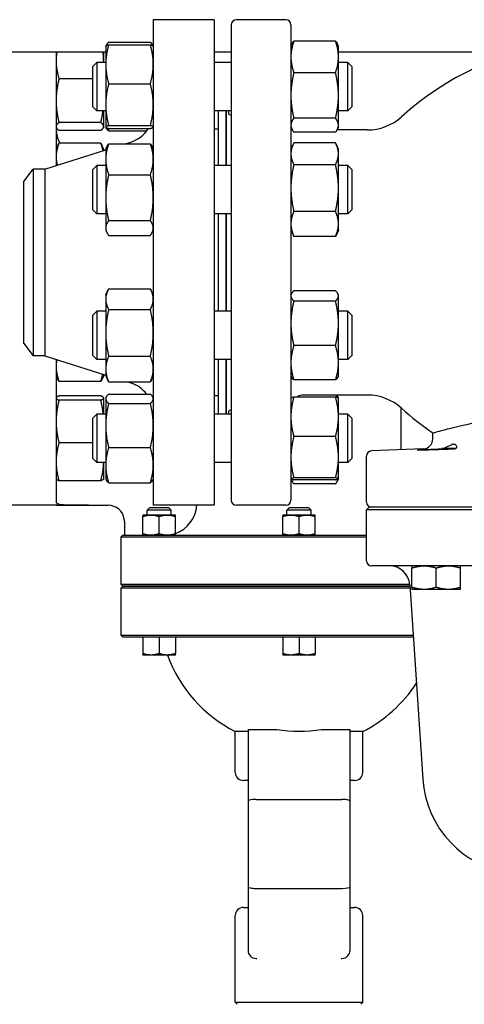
# Model space of a CAD drawing. Header units: inches. Extents: x 5 to 1128, y -85 to 748.
# Tile 635 of 656: x 618.79 to 625.65, y 682.48 to 697.69. Entities that reach past the tile are written whole.
import ezdxf

# ---------------------------------------------------------------- set-up
doc = ezdxf.new("R2010")
doc.units = ezdxf.units.IN
doc.header["$LTSCALE"] = 32
doc.header["$MEASUREMENT"] = 0
doc.layers.add('Visible (ANSI)', color=7, linetype='Continuous', lineweight=30)

msp = doc.modelspace()

# ---------------------------------------------------------------- linework, layer by layer
at = {"layer": 'Visible (ANSI)'}
for p, q in [((620.84813, 697.68978), (620.84813, 690.18978)), ((621.78813, 697.68978), (620.84813, 697.68978)), ((621.78813, 697.68978), (621.78813, 690.18978)), ((622.89439, 697.68978), (622.13061, 697.68978)), ((622.05187, 697.61104), (622.05187, 690.26852)), ((622.97313, 697.61104), (622.97313, 690.26852)), ((620.11413, 697.28099), (620.11469, 697.28219)), ((620.11413, 697.28099), (620.11413, 697.00144)), ((620.11469, 697.28219), (620.12005, 697.29367)), ((620.15922, 697.34016), (620.80305, 697.34016)), ((620.15922, 697.30216), (620.80305, 697.30216)), ((620.84757, 697.28219), (620.84222, 697.29367)), ((620.84813, 697.28099), (620.84757, 697.28219)), ((622.97313, 697.28099), (622.98691, 697.31052)), ((623.66205, 697.35996), (623.01822, 697.35996)), ((623.70713, 697.28099), (623.69336, 697.31052)), ((623.70713, 697.11515), (623.70713, 697.28099)), ((620.11413, 697.18978), (607.57913, 697.18978)), ((619.34813, 697.18978), (619.34813, 695.43468)), ((620.08213, 697.05448), (620.08213, 697.18978)), ((622.05187, 697.18978), (621.78813, 697.18978)), ((626.47584, 697.18978), (623.70713, 697.18978)), ((623.70713, 696.51835), (623.70713, 697.11515)), ((619.91313, 696.96849), (619.97563, 697.03099)), ((619.91313, 696.34349), (619.91313, 696.96849)), ((619.97563, 697.03099), (619.97563, 696.28099)), ((620.11413, 697.03099), (619.97563, 697.03099)), ((620.08213, 697.03099), (620.08213, 697.05448)), ((620.11413, 697.00144), (620.11413, 696.37765)), ((622.05187, 697.03099), (621.78813, 697.03099)), ((623.85063, 697.03099), (623.70713, 697.03099)), ((623.85063, 696.28099), (623.85063, 697.03099)), ((623.91313, 696.96849), (623.85063, 697.03099)), ((623.91313, 696.96849), (623.91313, 696.34349)), ((619.91313, 696.7765), (619.39322, 696.7765)), ((623.66205, 696.87034), (623.01822, 696.87034)), ((620.15922, 696.70073), (620.80305, 696.70073)), ((623.70713, 696.05919), (623.70713, 696.51835)), ((619.91313, 696.34349), (619.97563, 696.28099)), ((620.11413, 696.37765), (620.11413, 696.03219)), ((623.91313, 696.34349), (623.85063, 696.28099)), ((620.11413, 696.28099), (619.97563, 696.28099)), ((620.08213, 696.03976), (620.08213, 696.28099)), ((622.05187, 696.28099), (621.78813, 696.28099)), ((621.84813, 696.28099), (621.84813, 695.43987)), ((621.96813, 696.28099), (621.96813, 695.43987)), ((621.97313, 696.28099), (621.97313, 695.43987)), ((623.66205, 696.16636), (623.01822, 696.16636)), ((623.85063, 696.28099), (623.70713, 696.28099)), ((619.34813, 696.03099), (619.35228, 696.02209)), ((620.03705, 696.10002), (619.39322, 696.10002)), ((620.08213, 696.03099), (620.07798, 696.02209)), ((620.08213, 696.03099), (620.08213, 696.03976)), ((620.11413, 696.03219), (620.11413, 696.03099)), ((620.11413, 696.03099), (620.11469, 696.02978)), ((620.11469, 696.02978), (620.12005, 696.01831)), ((620.15922, 696.05456), (620.80305, 696.05456)), ((620.84813, 696.03099), (620.84757, 696.02978)), ((622.97313, 696.03099), (622.98691, 696.00145)), ((623.70713, 696.03099), (623.69336, 696.00145)), ((623.70713, 696.03099), (623.70713, 696.05919)), ((620.03705, 695.97951), (619.39322, 695.97951)), ((620.15922, 696.00982), (620.80305, 696.00982)), ((620.15922, 695.97181), (620.74504, 695.97181)), ((621.84813, 695.99978), (621.78813, 695.99978)), ((621.97313, 695.87978), (621.96813, 695.87978)), ((623.66205, 695.95201), (623.01822, 695.95201)), ((624.15259, 695.98702), (623.68588, 695.98702)), ((619.34813, 695.68987), (619.37726, 695.75233)), ((620.03705, 695.78337), (619.39322, 695.78337)), ((620.08213, 695.68987), (620.05301, 695.75233)), ((620.11413, 695.68987), (620.13011, 695.72414)), ((620.15922, 695.77221), (620.80305, 695.77221)), ((620.41378, 695.77221), (620.49911, 695.79923)), ((620.84813, 695.68987), (620.83215, 695.72414)), ((622.97313, 695.68987), (623.01092, 695.77091)), ((623.66205, 695.78599), (623.01822, 695.78599)), ((623.70713, 695.68987), (623.66934, 695.77091)), ((619.1748, 695.37978), (620.11413, 695.6773)), ((620.08213, 695.66716), (620.08213, 695.68987)), ((620.11413, 695.68987), (620.11413, 695.53336)), ((623.70713, 695.61813), (623.70713, 695.68987)), ((623.70713, 695.08971), (623.70713, 695.61813)), ((619.91313, 695.37737), (619.97563, 695.43987)), ((619.97563, 695.43987), (619.97563, 694.68987)), ((620.11413, 695.43987), (619.97563, 695.43987)), ((620.11413, 695.53336), (620.11413, 694.94085)), ((622.05187, 695.43987), (621.78813, 695.43987)), ((623.66205, 695.45027), (623.01822, 695.45027)), ((623.85063, 695.43987), (623.70713, 695.43987)), ((623.85063, 694.68987), (623.85063, 695.43987)), ((623.91313, 695.37737), (623.85063, 695.43987)), ((618.84813, 695.19228), (618.99201, 695.37978)), ((619.1748, 695.37978), (618.99201, 695.37978)), ((618.99201, 695.37978), (618.99201, 692.49978)), ((619.1748, 695.37978), (619.1748, 692.49978)), ((619.91313, 694.75237), (619.91313, 695.37737)), ((620.15922, 695.29452), (620.80305, 695.29452)), ((623.91313, 695.37737), (623.91313, 694.75237)), ((618.84813, 692.68728), (618.84813, 695.19228)), ((623.70713, 694.53645), (623.70713, 695.08971)), ((620.11413, 694.94085), (620.11413, 694.47236)), ((619.91313, 694.75237), (619.97563, 694.68987)), ((620.11413, 694.68987), (619.97563, 694.68987)), ((622.05187, 694.68987), (621.78813, 694.68987)), ((621.84813, 694.68987), (621.84813, 693.18969)), ((621.96813, 694.68987), (621.96813, 693.18969)), ((621.97313, 694.68987), (621.97313, 693.18969)), ((623.66205, 694.72916), (623.01822, 694.72916)), ((623.85063, 694.68987), (623.70713, 694.68987)), ((623.91313, 694.75237), (623.85063, 694.68987)), ((620.15922, 694.58718), (620.80305, 694.58718)), ((623.70713, 694.43987), (623.70713, 694.53645)), ((620.11413, 694.47236), (620.11413, 694.43987)), ((620.11413, 694.43987), (620.13011, 694.4056)), ((620.15922, 694.35753), (620.80305, 694.35753)), ((620.84813, 694.43987), (620.83215, 694.4056)), ((622.97313, 694.43987), (623.01092, 694.35883)), ((623.66205, 694.34375), (623.01822, 694.34375)), ((623.70713, 694.43987), (623.66934, 694.35883)), ((620.11413, 693.43969), (620.14819, 693.51273)), ((620.11413, 693.43969), (620.11413, 693.37429)), ((620.15922, 693.53499), (620.80305, 693.53499)), ((620.84813, 693.43969), (620.81407, 693.51273)), ((622.97313, 693.43969), (622.98047, 693.45542)), ((623.66205, 693.50381), (623.01822, 693.50381)), ((623.70713, 693.43969), (623.6998, 693.45542)), ((623.70713, 693.42435), (623.70713, 693.43969)), ((620.11413, 693.37429), (620.11413, 692.85344)), ((623.66205, 693.34488), (623.01822, 693.34488)), ((623.70713, 693.00032), (623.70713, 693.42435)), ((619.91313, 693.12719), (619.97563, 693.18969)), ((619.91313, 692.50219), (619.91313, 693.12719)), ((619.97563, 693.18969), (619.97563, 692.43969)), ((620.11413, 693.18969), (619.97563, 693.18969)), ((620.15922, 693.21359), (620.80305, 693.21359)), ((622.05187, 693.18969), (621.78813, 693.18969)), ((623.85063, 693.18969), (623.70713, 693.18969)), ((623.85063, 692.43969), (623.85063, 693.18969)), ((623.91313, 693.12719), (623.85063, 693.18969)), ((623.91313, 693.12719), (623.91313, 692.50219)), ((623.70713, 692.39067), (623.70713, 693.00032)), ((620.11413, 692.85344), (620.11413, 692.29384)), ((618.84813, 692.68728), (618.99201, 692.49978)), ((623.66205, 692.65576), (623.01822, 692.65576)), ((619.1748, 692.49978), (618.99201, 692.49978)), ((619.1748, 692.49978), (620.11413, 692.20226)), ((619.34813, 692.44488), (619.34813, 690.23809)), ((619.91313, 692.50219), (619.97563, 692.43969)), ((620.11413, 692.43969), (619.97563, 692.43969)), ((620.15922, 692.49329), (620.80305, 692.49329)), ((622.05187, 692.43969), (621.78813, 692.43969)), ((621.84813, 692.43969), (621.84813, 691.59857)), ((621.96813, 692.43969), (621.96813, 691.59857)), ((621.97313, 692.43969), (621.97313, 691.59857)), ((623.85063, 692.43969), (623.70713, 692.43969)), ((623.70713, 692.18969), (623.70713, 692.39067)), ((623.91313, 692.50219), (623.85063, 692.43969)), ((620.08213, 692.18969), (620.08213, 692.2124)), ((620.11413, 692.29384), (620.11413, 692.18969)), ((619.34813, 692.18969), (619.36761, 692.14792)), ((620.03705, 692.10314), (619.39322, 692.10314)), ((620.08213, 692.18969), (620.06266, 692.14792)), ((620.11413, 692.18969), (620.14819, 692.11665)), ((620.15922, 692.09439), (620.80305, 692.09439)), ((620.45471, 692.09439), (620.49911, 692.08033)), ((620.84813, 692.18969), (620.81407, 692.11665)), ((622.97313, 692.18969), (622.98047, 692.17396)), ((623.66205, 692.12557), (623.01822, 692.12557)), ((623.70713, 692.18969), (623.6998, 692.17396)), ((620.15922, 691.90775), (620.80305, 691.90775)), ((621.97313, 691.99978), (621.96813, 691.99978)), ((619.34813, 691.84857), (619.34943, 691.85135)), ((620.03705, 691.87969), (619.39322, 691.87969)), ((620.03705, 691.81193), (619.39322, 691.81193)), ((620.08213, 691.84857), (620.08084, 691.85135)), ((620.08213, 691.84581), (620.08213, 691.84857)), ((620.08213, 691.59857), (620.08213, 691.84581)), ((620.11413, 691.84857), (620.12005, 691.86125)), ((620.11413, 691.84857), (620.11413, 691.83615)), ((620.11413, 691.83615), (620.11413, 691.42246)), ((620.15922, 691.76454), (620.80305, 691.76454)), ((620.84813, 691.84857), (620.84222, 691.86125)), ((621.84813, 691.87978), (621.78813, 691.87978)), ((622.97313, 691.84857), (622.97336, 691.84907)), ((623.66205, 691.86242), (623.01822, 691.86242)), ((624.15259, 691.89254), (623.16998, 691.89254)), ((623.7069, 691.84907), (623.69336, 691.87811)), ((623.70713, 691.84857), (623.7069, 691.84907)), ((623.70713, 691.55734), (623.70713, 691.84857)), ((624.67294, 691.04687), (624.67294, 691.6961)), ((619.91313, 691.53607), (619.97563, 691.59857)), ((619.91313, 690.91107), (619.91313, 691.53607)), ((619.97563, 691.59857), (619.97563, 690.84857)), ((620.11413, 691.59857), (619.97563, 691.59857)), ((622.05187, 691.59857), (621.78813, 691.59857)), ((623.85063, 691.59857), (623.70713, 691.59857)), ((623.70713, 690.93284), (623.70713, 691.55734)), ((623.85063, 690.84857), (623.85063, 691.59857)), ((623.91313, 691.53607), (623.85063, 691.59857)), ((623.91313, 691.53607), (623.91313, 690.91107)), ((620.11413, 691.42246), (620.11413, 690.80988)), ((625.16408, 691.2173), (625.16408, 691.30717)), ((619.91313, 691.15581), (619.39322, 691.15581)), ((623.66205, 691.25226), (623.01822, 691.25226)), ((620.15922, 691.08037), (620.80305, 691.08037)), ((625.01265, 691.05994), (624.21617, 691.02931)), ((625.5216, 691.06576), (625.30844, 691.06576)), ((619.91313, 690.91107), (619.97563, 690.84857)), ((620.11413, 690.84857), (619.97563, 690.84857)), ((620.08213, 690.59857), (620.08213, 690.84857)), ((622.05187, 690.84857), (621.78813, 690.84857)), ((623.70713, 690.59907), (623.70713, 690.93284)), ((623.85063, 690.84857), (623.70713, 690.84857)), ((623.91313, 690.91107), (623.85063, 690.84857)), ((624.14046, 690.23899), (624.14046, 690.95062)), ((620.11413, 690.80988), (620.11413, 690.59857)), ((619.34813, 690.59857), (619.34943, 690.5958)), ((620.03705, 690.56745), (619.39322, 690.56745)), ((620.08213, 690.59857), (620.08084, 690.5958)), ((620.11413, 690.59857), (620.12005, 690.58589)), ((620.15922, 690.5394), (620.80305, 690.5394)), ((620.84813, 690.59857), (620.84222, 690.58589)), ((622.97313, 690.59857), (622.97336, 690.59808)), ((622.97336, 690.59808), (622.98691, 690.56904)), ((623.66205, 690.61341), (623.01822, 690.61341)), ((623.66205, 690.58472), (623.01822, 690.58472)), ((623.7069, 690.59808), (623.69336, 690.56904)), ((623.70713, 690.59857), (623.7069, 690.59808)), ((623.70713, 690.59857), (623.70713, 690.59907)), ((623.66205, 690.5196), (623.01822, 690.5196)), ((619.34813, 690.18978), (618.44188, 690.18978)), ((619.84813, 690.19111), (619.34813, 690.19111)), ((619.34813, 690.19111), (619.34813, 690.18978)), ((619.34813, 690.18978), (620.15313, 690.18978)), ((620.78843, 690.15238), (620.75118, 690.11513)), ((621.12618, 690.11513), (620.75118, 690.11513)), ((620.75118, 690.03968), (620.75118, 690.11513)), ((621.08893, 690.15238), (620.78843, 690.15238)), ((621.78813, 690.18978), (620.84813, 690.18978)), ((621.08893, 690.15238), (621.12618, 690.11513)), ((621.12618, 690.03968), (621.12618, 690.11513)), ((622.89439, 690.18978), (622.13061, 690.18978)), ((622.94788, 690.15238), (622.91063, 690.11513)), ((623.28563, 690.11513), (622.91063, 690.11513)), ((622.91063, 690.03968), (622.91063, 690.11513)), ((623.24838, 690.15238), (622.94788, 690.15238)), ((623.24838, 690.15238), (623.28563, 690.11513)), ((623.28563, 690.03968), (623.28563, 690.11513)), ((624.17983, 690.16025), (624.14046, 690.12088)), ((631.30581, 690.12088), (624.14046, 690.12088)), ((624.14046, 689.33348), (624.14046, 690.12088)), ((631.26644, 690.16025), (624.17983, 690.16025)), ((620.40313, 689.93978), (620.40313, 689.72718)), ((620.81368, 690.03968), (620.68868, 690.03968)), ((620.68868, 689.74951), (620.68868, 690.01735)), ((621.06368, 690.03968), (620.81368, 690.03968)), ((620.93868, 689.74951), (620.93868, 690.01735)), ((621.18868, 690.03968), (621.06368, 690.03968)), ((621.18868, 689.74951), (621.18868, 690.01735)), ((622.97313, 690.03968), (622.84813, 690.03968)), ((622.84813, 689.74951), (622.84813, 690.01735)), ((623.22313, 690.03968), (622.97313, 690.03968)), ((623.09813, 689.74951), (623.09813, 690.01735)), ((623.34813, 690.03968), (623.22313, 690.03968)), ((623.34813, 689.74951), (623.34813, 690.01735)), ((620.37938, 689.72718), (620.34813, 689.69593)), ((620.41135, 689.69593), (620.34813, 689.69593)), ((620.34813, 689.69593), (620.34813, 688.97103)), ((620.37938, 689.72718), (620.44247, 689.72718)), ((621.96076, 689.69593), (620.41135, 689.69593)), ((620.44247, 689.72718), (621.96393, 689.72718)), ((624.14046, 689.69593), (621.96076, 689.69593)), ((621.96393, 689.72718), (624.14046, 689.72718)), ((631.22707, 689.25474), (624.2192, 689.25474)), ((624.84211, 688.92423), (624.84211, 689.22125)), ((625.21711, 688.92423), (625.21711, 689.22125)), ((625.59211, 688.92423), (625.59211, 689.22125)), ((620.34813, 688.97103), (620.41135, 688.97103)), ((620.37938, 688.93978), (620.34813, 688.97103)), ((620.37938, 688.93978), (620.34813, 688.90853)), ((620.41135, 688.90853), (620.34813, 688.90853)), ((620.34813, 688.90853), (620.34813, 688.18363)), ((620.44247, 688.93978), (620.37938, 688.93978)), ((620.37938, 688.93978), (620.44247, 688.93978)), ((620.41135, 688.97103), (621.96076, 688.97103)), ((621.96076, 688.90853), (620.41135, 688.90853)), ((621.96393, 688.93978), (620.44247, 688.93978)), ((620.44247, 688.93978), (621.96393, 688.93978)), ((621.96076, 688.97103), (624.23551, 688.97103)), ((624.23551, 688.90853), (621.96076, 688.90853)), ((624.23234, 688.93978), (621.96393, 688.93978)), ((621.96393, 688.93978), (624.23234, 688.93978)), ((624.8111, 688.93978), (624.23234, 688.93978)), ((624.23234, 688.93978), (624.8111, 688.93978)), ((624.23551, 688.97103), (624.80885, 688.97103)), ((624.81319, 688.90853), (624.23551, 688.90853)), ((624.8097, 688.96077), (625.0101, 685.9608)), ((625.02961, 688.89074), (624.84211, 688.89074)), ((625.40461, 688.89074), (625.02961, 688.89074)), ((625.59211, 688.89074), (625.40461, 688.89074)), ((620.34813, 688.18363), (620.41135, 688.18363)), ((620.37938, 688.15238), (620.34813, 688.18363)), ((620.44247, 688.15238), (620.37938, 688.15238)), ((620.41135, 688.18363), (621.96076, 688.18363)), ((621.96393, 688.15238), (620.44247, 688.15238)), ((620.68868, 688.15238), (620.68868, 687.89971)), ((620.93868, 688.15238), (620.93868, 687.89971)), ((621.18868, 688.15238), (621.18868, 687.89971)), ((621.96076, 688.18363), (624.23551, 688.18363)), ((624.23234, 688.15238), (621.96393, 688.15238)), ((622.84813, 688.15238), (622.84813, 687.89971)), ((623.09813, 688.15238), (623.09813, 687.89971)), ((623.34813, 688.15238), (623.34813, 687.89971)), ((624.8637, 688.15238), (624.23234, 688.15238)), ((624.23551, 688.18363), (624.86161, 688.18363)), ((620.81368, 687.87738), (620.68868, 687.87738)), ((621.06368, 687.87738), (620.81368, 687.87738)), ((621.18868, 687.87738), (621.06368, 687.87738)), ((622.97313, 687.87738), (622.84813, 687.87738)), ((623.22313, 687.87738), (622.97313, 687.87738)), ((623.34813, 687.87738), (623.22313, 687.87738)), ((622.31073, 686.69609), (622.11388, 686.69609)), ((622.11388, 686.06478), (622.11388, 686.69609)), ((622.31073, 686.72718), (622.43573, 686.72718)), ((622.31073, 686.72718), (622.31073, 685.62346)), ((622.43573, 686.72718), (622.7532, 686.72718)), ((623.44307, 686.72718), (623.76053, 686.72718)), ((623.76053, 686.72718), (623.88553, 686.72718)), ((623.88553, 685.62346), (623.88553, 686.72718)), ((624.08238, 686.69609), (623.88553, 686.69609)), ((624.08238, 686.06478), (624.08238, 686.69609)), ((622.31073, 685.93978), (622.23888, 685.93978)), ((623.95738, 685.93978), (623.88553, 685.93978)), ((622.31073, 685.62346), (622.31073, 684.29547)), ((622.43573, 685.6455), (623.76053, 685.6455)), ((623.88553, 684.29547), (623.88553, 685.62346)), ((622.31073, 684.29547), (622.31073, 683.31675)), ((622.43573, 684.27343), (623.76053, 684.27343)), ((623.88553, 683.31675), (623.88553, 684.29547)), ((622.11388, 682.51434), (622.11388, 683.85415)), ((622.23888, 683.97915), (622.31073, 683.97915)), ((623.88553, 683.97915), (623.95738, 683.97915)), ((624.08238, 682.51434), (624.08238, 683.85415)), ((622.43573, 683.19175), (622.4452, 683.19175)), ((623.75107, 683.19175), (623.76053, 683.19175)), ((622.11388, 682.51434), (624.08238, 682.51434)), ((622.14513, 682.48309), (622.11388, 682.51434)), ((624.05113, 682.48309), (624.08238, 682.51434))]:
    msp.add_line(p, q, dxfattribs=at)
for centre, radius, start, end in [((622.13061, 697.61104), 0.07874, 90, 180), ((622.89439, 697.61104), 0.07874, 0, 90), ((627.72313, 692.83742), 4.52756, 97.494717, 132.205446), ((624.15259, 696.77443), 0.7874, 270, 312.205446), ((619.84813, 696.01458), 0.5, 180, 207.543912), ((620.34813, 696.27589), 0.5, 287.574716, 327.84865), ((621.99577, 695.43584), 0.47244, 92.746474, 93.353718), ((620.34813, 691.60367), 0.5, 37.457, 72.425284), ((623.16998, 691.69569), 0.19685, 90, 122.109609), ((624.15259, 691.10513), 0.7874, 47.794554, 90), ((627.72313, 695.04214), 4.52756, 227.794554, 235.582611), ((625.0066, 691.2173), 0.15748, 272.202598, 0), ((624.2192, 690.95062), 0.07874, 92.202598, 180), ((622.13061, 690.26852), 0.07874, 180, 270), ((622.89439, 690.26852), 0.07874, 270, 0), ((624.2192, 690.23899), 0.07874, 180, 270), ((620.15313, 689.93978), 0.25, 8.604112, 90), ((621.02333, 690.22718), 0.5, 289.311794, 355.710088), ((624.2192, 689.33348), 0.07874, 180, 270), ((624.49544, 688.93978), 0.31496, 3.821718, 90), ((623.09813, 688.62482), 2.16535, 200.192895, 242.964308), ((623.09813, 688.62482), 2.16535, 297.035692, 326.857939), ((622.23888, 686.06478), 0.125, 180, 270), ((623.95738, 686.06478), 0.125, 270, 0), ((626.5814, 686.06576), 1.5748, 183.821718, 262.730273), ((622.23888, 683.85415), 0.125, 90, 180), ((623.95738, 683.85415), 0.125, 0, 90), ((622.43573, 683.31675), 0.125, 180, 270), ((623.76053, 683.31675), 0.125, 270, 0)]:
    msp.add_arc(centre, radius, start, end, dxfattribs=at)
for centre, major_axis, ratio, start_param, end_param in [((623.09813, 688.71917), (2.14771, 0), 0.93969262, 4.55108575, 4.87369221), ((622.43573, 685.62346), (0.125, 0), 0.17632698, 1.57079633, 3.14159265), ((623.76053, 685.62346), (-0.125, 0), 0.17632698, 3.14159265, 4.71238898), ((622.43573, 684.29547), (-0.125, 0), 0.17632698, 0, 1.57079633), ((623.76053, 684.29547), (-0.125, 0), 0.17632698, 1.57079633, 3.14159265)]:
    msp.add_ellipse(centre, major_axis=major_axis, ratio=ratio, start_param=start_param, end_param=end_param, dxfattribs=at)
for points, weights in [([(620.15922, 697.30216), (620.11413, 697.141), (620.11413, 697.00144)], [1, 1.0379548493, 1]), ([(620.11469, 697.28219), (620.11902, 697.29147), (620.15922, 697.30216)], [1.00755250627, 1.03370208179, 1]), ([(620.15922, 697.34016), (620.12455, 697.31066), (620.11665, 697.28488)], [1, 1.02892942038, 1.01375847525]), ([(620.84562, 697.28488), (620.83771, 697.31066), (620.80305, 697.34016)], [1.01375847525, 1.02892942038, 1]), ([(620.84813, 697.00144), (620.84813, 697.141), (620.80305, 697.30216)], [1, 1.0379548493, 1]), ([(620.80305, 697.30216), (620.84325, 697.29147), (620.84757, 697.28219)], [1, 1.03370208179, 1.00755250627]), ([(623.01822, 697.35996), (622.97313, 697.22876), (622.97313, 697.11515)], [1, 1.0379548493, 1]), ([(622.98691, 697.31052), (622.99787, 697.33403), (623.01822, 697.35996)], [1.01872332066, 1.01678146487, 1]), ([(623.70713, 697.11515), (623.70713, 697.22876), (623.66205, 697.35996)], [1, 1.0379548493, 1]), ([(623.66205, 697.35996), (623.6824, 697.33403), (623.69336, 697.31052)], [1, 1.01678146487, 1.01872332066]), ([(619.35942, 697.18978), (619.34813, 697.12084), (619.34813, 697.05448)], [1.0189754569, 1.01917066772, 1]), ([(620.08213, 697.05448), (620.08213, 697.12084), (620.07084, 697.18978)], [1, 1.01917066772, 1.0189754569]), ([(622.97313, 697.11515), (622.97313, 697.00153), (623.01822, 696.87034)], [1, 1.0379548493, 1]), ([(623.66205, 696.87034), (623.70713, 697.00153), (623.70713, 697.11515)], [1, 1.0379548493, 1]), ([(619.34813, 697.05448), (619.34813, 696.92547), (619.39322, 696.7765)], [1, 1.0379548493, 1]), ([(620.08179, 697.03099), (620.08213, 697.04274), (620.08213, 697.05448)], [1.00609010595, 1.0033387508, 1]), ([(620.11413, 697.00144), (620.11413, 696.86188), (620.15922, 696.70073)], [1, 1.0379548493, 1]), ([(620.80305, 696.70073), (620.84813, 696.86188), (620.84813, 697.00144)], [1, 1.0379548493, 1]), ([(619.39322, 696.7765), (619.34813, 696.59523), (619.34813, 696.43826)], [1, 1.0379548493, 1]), ([(623.01822, 696.87034), (622.97313, 696.68171), (622.97313, 696.51835)], [1, 1.0379548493, 1]), ([(623.70713, 696.51835), (623.70713, 696.68171), (623.66205, 696.87034)], [1, 1.0379548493, 1]), ([(620.15922, 696.70073), (620.11413, 696.52759), (620.11413, 696.37765)], [1, 1.0379548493, 1]), ([(620.84813, 696.37765), (620.84813, 696.52759), (620.80305, 696.70073)], [1, 1.0379548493, 1]), ([(622.97313, 696.51835), (622.97313, 696.35499), (623.01822, 696.16636)], [1, 1.0379548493, 1]), ([(623.66205, 696.16636), (623.70713, 696.35499), (623.70713, 696.51835)], [1, 1.0379548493, 1]), ([(619.34813, 696.43826), (619.34813, 696.28128), (619.39322, 696.10002)], [1, 1.0379548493, 1]), ([(620.11413, 696.37765), (620.11413, 696.2277), (620.15922, 696.05456)], [1, 1.0379548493, 1]), ([(620.80305, 696.05456), (620.84813, 696.2277), (620.84813, 696.37765)], [1, 1.0379548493, 1]), ([(620.03705, 696.10002), (620.06078, 696.19543), (620.07181, 696.28099)], [1, 1.01962606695, 1.01895525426]), ([(623.01822, 696.16636), (622.97313, 696.10893), (622.97313, 696.05919)], [1, 1.0379548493, 1]), ([(623.70713, 696.05919), (623.70713, 696.10893), (623.66205, 696.16636)], [1, 1.0379548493, 1]), ([(619.39322, 696.10002), (619.34813, 696.06773), (619.34813, 696.03976)], [1, 1.0379548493, 1]), ([(619.34813, 696.03976), (619.34813, 696.0118), (619.39322, 695.97951)], [1, 1.0379548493, 1]), ([(620.08213, 696.03976), (620.08213, 696.06773), (620.03705, 696.10002)], [1, 1.0379548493, 1]), ([(620.03705, 695.97951), (620.08213, 696.0118), (620.08213, 696.03976)], [1, 1.0379548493, 1]), ([(620.15922, 696.05456), (620.11413, 696.04257), (620.11413, 696.03219)], [1, 1.0379548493, 1]), ([(620.11413, 696.03219), (620.11413, 696.0218), (620.15922, 696.00982)], [1, 1.0379548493, 1]), ([(620.15922, 695.97181), (620.13022, 695.99649), (620.12005, 696.01831)], [1, 1.02408927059, 1.01760047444]), ([(620.1471, 696.01324), (620.15266, 695.99291), (620.15922, 695.97181)], [1.00919201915, 1.00535018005, 1]), ([(620.84813, 696.03219), (620.84813, 696.04257), (620.80305, 696.05456)], [1, 1.0379548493, 1]), ([(620.80305, 696.00982), (620.84813, 696.0218), (620.84813, 696.03219)], [1, 1.0379548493, 1]), ([(622.97313, 696.05919), (622.97313, 696.00945), (623.01822, 695.95201)], [1, 1.0379548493, 1]), ([(623.66205, 695.95201), (623.70713, 696.00945), (623.70713, 696.05919)], [1, 1.0379548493, 1]), ([(619.39322, 695.78337), (619.34813, 695.67138), (619.34813, 695.5744)], [1, 1.0379548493, 1]), ([(619.37726, 695.75233), (619.38432, 695.76747), (619.39322, 695.78337)], [1.01175569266, 1.00727059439, 1]), ([(620.07327, 695.66435), (620.06237, 695.72048), (620.03705, 695.78337)], [1.01876883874, 1.02096700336, 1]), ([(620.03705, 695.78337), (620.04595, 695.76747), (620.05301, 695.75233)], [1, 1.00727059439, 1.01175569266]), ([(620.15922, 695.77221), (620.11413, 695.64421), (620.11413, 695.53336)], [1, 1.0379548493, 1]), ([(620.13011, 695.72414), (620.14081, 695.74709), (620.15922, 695.77221)], [1.01820717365, 1.01515415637, 1]), ([(620.84813, 695.53336), (620.84813, 695.64421), (620.80305, 695.77221)], [1, 1.0379548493, 1]), ([(620.80305, 695.77221), (620.82145, 695.74709), (620.83215, 695.72414)], [1, 1.01515415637, 1.01820717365]), ([(623.01822, 695.78599), (622.97313, 695.69603), (622.97313, 695.61813)], [1, 1.0379548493, 1]), ([(623.70713, 695.61813), (623.70713, 695.69603), (623.66205, 695.78599)], [1, 1.0379548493, 1]), ([(619.34813, 695.5744), (619.34813, 695.50972), (619.36736, 695.44077)], [1, 1.02499806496, 1.01706735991]), ([(622.97313, 695.61813), (622.97313, 695.54023), (623.01822, 695.45027)], [1, 1.0379548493, 1]), ([(623.66205, 695.45027), (623.70713, 695.54023), (623.70713, 695.61813)], [1, 1.0379548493, 1]), ([(620.11413, 695.53336), (620.11413, 695.42251), (620.15922, 695.29452)], [1, 1.0379548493, 1]), ([(620.80305, 695.29452), (620.84813, 695.42251), (620.84813, 695.53336)], [1, 1.0379548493, 1]), ([(623.01822, 695.45027), (622.97313, 695.25705), (622.97313, 695.08971)], [1, 1.0379548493, 1]), ([(623.70713, 695.08971), (623.70713, 695.25705), (623.66205, 695.45027)], [1, 1.0379548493, 1]), ([(620.15922, 695.29452), (620.11413, 695.10499), (620.11413, 694.94085)], [1, 1.0379548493, 1]), ([(620.84813, 694.94085), (620.84813, 695.10499), (620.80305, 695.29452)], [1, 1.0379548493, 1]), ([(622.97313, 695.08971), (622.97313, 694.92238), (623.01822, 694.72916)], [1, 1.0379548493, 1]), ([(623.66205, 694.72916), (623.70713, 694.92238), (623.70713, 695.08971)], [1, 1.0379548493, 1]), ([(620.11413, 694.94085), (620.11413, 694.77671), (620.15922, 694.58718)], [1, 1.0379548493, 1]), ([(620.80305, 694.58718), (620.84813, 694.77671), (620.84813, 694.94085)], [1, 1.0379548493, 1]), ([(623.01822, 694.72916), (622.97313, 694.62589), (622.97313, 694.53645)], [1, 1.0379548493, 1]), ([(623.70713, 694.53645), (623.70713, 694.62589), (623.66205, 694.72916)], [1, 1.0379548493, 1]), ([(620.15922, 694.58718), (620.11413, 694.52565), (620.11413, 694.47236)], [1, 1.0379548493, 1]), ([(620.84813, 694.47236), (620.84813, 694.52565), (620.80305, 694.58718)], [1, 1.0379548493, 1]), ([(622.97313, 694.53645), (622.97313, 694.44702), (623.01822, 694.34375)], [1, 1.0379548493, 1]), ([(623.66205, 694.34375), (623.70713, 694.44702), (623.70713, 694.53645)], [1, 1.0379548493, 1]), ([(620.11413, 694.47236), (620.11413, 694.41907), (620.15922, 694.35753)], [1, 1.0379548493, 1]), ([(620.80305, 694.35753), (620.84813, 694.41907), (620.84813, 694.47236)], [1, 1.0379548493, 1]), ([(623.01822, 694.34375), (623.0144, 694.35137), (623.01092, 694.35883)], [1, 1.00310735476, 1.00570591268]), ([(623.66934, 694.35883), (623.66587, 694.35137), (623.66205, 694.34375)], [1.00570591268, 1.00310735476, 1]), ([(620.15922, 693.53499), (620.11413, 693.44887), (620.11413, 693.37429)], [1, 1.0379548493, 1]), ([(620.84813, 693.37429), (620.84813, 693.44887), (620.80305, 693.53499)], [1, 1.0379548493, 1]), ([(623.01822, 693.50381), (622.97313, 693.46123), (622.97313, 693.42435)], [1, 1.0379548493, 1]), ([(623.70713, 693.42435), (623.70713, 693.46123), (623.66205, 693.50381)], [1, 1.0379548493, 1]), ([(620.11413, 693.37429), (620.11413, 693.29971), (620.15922, 693.21359)], [1, 1.0379548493, 1]), ([(620.80305, 693.21359), (620.84813, 693.29971), (620.84813, 693.37429)], [1, 1.0379548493, 1]), ([(622.97313, 693.42435), (622.97313, 693.38747), (623.01822, 693.34488)], [1, 1.0379548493, 1]), ([(623.01822, 693.34488), (622.97313, 693.16023), (622.97313, 693.00032)], [1, 1.0379548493, 1]), ([(623.66205, 693.34488), (623.70713, 693.38747), (623.70713, 693.42435)], [1, 1.0379548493, 1]), ([(623.70713, 693.00032), (623.70713, 693.16023), (623.66205, 693.34488)], [1, 1.0379548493, 1]), ([(620.15922, 693.21359), (620.11413, 693.02059), (620.11413, 692.85344)], [1, 1.0379548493, 1]), ([(620.84813, 692.85344), (620.84813, 693.02059), (620.80305, 693.21359)], [1, 1.0379548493, 1]), ([(622.97313, 693.00032), (622.97313, 692.84041), (623.01822, 692.65576)], [1, 1.0379548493, 1]), ([(623.66205, 692.65576), (623.70713, 692.84041), (623.70713, 693.00032)], [1, 1.0379548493, 1]), ([(620.11413, 692.85344), (620.11413, 692.6863), (620.15922, 692.49329)], [1, 1.0379548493, 1]), ([(620.80305, 692.49329), (620.84813, 692.6863), (620.84813, 692.85344)], [1, 1.0379548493, 1]), ([(623.01822, 692.65576), (622.97313, 692.5137), (622.97313, 692.39067)], [1, 1.0379548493, 1]), ([(623.70713, 692.39067), (623.70713, 692.5137), (623.66205, 692.65576)], [1, 1.0379548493, 1]), ([(619.35871, 692.44153), (619.34813, 692.3864), (619.34813, 692.33321)], [1.01896806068, 1.01855587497, 1]), ([(620.15922, 692.49329), (620.11413, 692.38641), (620.11413, 692.29384)], [1, 1.0379548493, 1]), ([(620.84813, 692.29384), (620.84813, 692.38641), (620.80305, 692.49329)], [1, 1.0379548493, 1]), ([(622.97313, 692.39067), (622.97313, 692.26763), (623.01822, 692.12557)], [1, 1.0379548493, 1]), ([(623.66205, 692.12557), (623.70713, 692.26763), (623.70713, 692.39067)], [1, 1.0379548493, 1]), ([(619.34813, 692.33321), (619.34813, 692.22643), (619.39322, 692.10314)], [1, 1.0379548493, 1]), ([(620.03705, 692.10314), (620.0588, 692.16261), (620.06985, 692.21629)], [1, 1.0179559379, 1.01892244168]), ([(620.11413, 692.29384), (620.11413, 692.20128), (620.15922, 692.09439)], [1, 1.0379548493, 1]), ([(620.80305, 692.09439), (620.84813, 692.20128), (620.84813, 692.29384)], [1, 1.0379548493, 1]), ([(619.39322, 692.10314), (619.37764, 692.12641), (619.36761, 692.14792)], [1, 1.01279805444, 1.01696531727]), ([(620.06266, 692.14792), (620.05263, 692.12641), (620.03705, 692.10314)], [1.01696531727, 1.01279805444, 1]), ([(620.15922, 692.09439), (620.1533, 692.1057), (620.14819, 692.11665)], [1, 1.00482700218, 1.0084262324]), ([(620.81407, 692.11665), (620.80897, 692.1057), (620.80305, 692.09439)], [1.0084262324, 1.00482700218, 1]), ([(623.01822, 692.12557), (622.99108, 692.1512), (622.98047, 692.17396)], [1, 1.02250658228, 1.01832112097]), ([(623.6998, 692.17396), (623.68919, 692.1512), (623.66205, 692.12557)], [1.01832112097, 1.02250658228, 1]), ([(620.15922, 691.90775), (620.11413, 691.86938), (620.11413, 691.83615)], [1, 1.0379548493, 1]), ([(620.84813, 691.83615), (620.84813, 691.86938), (620.80305, 691.90775)], [1, 1.0379548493, 1]), ([(619.39322, 691.87969), (619.34813, 691.86154), (619.34813, 691.84581)], [1, 1.0379548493, 1]), ([(619.34813, 691.84581), (619.34813, 691.83009), (619.39322, 691.81193)], [1, 1.0379548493, 1]), ([(619.39322, 691.81193), (619.34813, 691.63613), (619.34813, 691.48387)], [1, 1.0379548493, 1]), ([(620.08213, 691.84581), (620.08213, 691.86154), (620.03705, 691.87969)], [1, 1.0379548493, 1]), ([(620.03705, 691.81193), (620.08213, 691.83009), (620.08213, 691.84581)], [1, 1.0379548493, 1]), ([(620.07625, 691.59857), (620.0661, 691.69865), (620.03705, 691.81193)], [1.01757852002, 1.02412986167, 1]), ([(620.11413, 691.83615), (620.11413, 691.80291), (620.15922, 691.76454)], [1, 1.0379548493, 1]), ([(620.15922, 691.76454), (620.11413, 691.58122), (620.11413, 691.42246)], [1, 1.0379548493, 1]), ([(620.80305, 691.76454), (620.84813, 691.80291), (620.84813, 691.83615)], [1, 1.0379548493, 1]), ([(620.84813, 691.42246), (620.84813, 691.58122), (620.80305, 691.76454)], [1, 1.0379548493, 1]), ([(623.01822, 691.86242), (622.97313, 691.69893), (622.97313, 691.55734)], [1, 1.0379548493, 1]), ([(622.97336, 691.84907), (622.97625, 691.85527), (623.01822, 691.86242)], [1.00505167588, 1.03523395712, 1]), ([(623.70713, 691.55734), (623.70713, 691.69893), (623.66205, 691.86242)], [1, 1.0379548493, 1]), ([(623.66205, 691.86242), (623.70401, 691.85527), (623.7069, 691.84907)], [1, 1.03523395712, 1.00505167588]), ([(623.68312, 691.85837), (623.6787, 691.87519), (623.67341, 691.89254)], [1.01477953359, 1.01239763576, 1.0086642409]), ([(623.68588, 691.89254), (623.69004, 691.88524), (623.69336, 691.87811)], [1.01617818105, 1.01813403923, 1.01872332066]), ([(619.34813, 691.48387), (619.34813, 691.33162), (619.39322, 691.15581)], [1, 1.0379548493, 1]), ([(622.97313, 691.55734), (622.97313, 691.41575), (623.01822, 691.25226)], [1, 1.0379548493, 1]), ([(623.66205, 691.25226), (623.70713, 691.41575), (623.70713, 691.55734)], [1, 1.0379548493, 1]), ([(620.11413, 691.42246), (620.11413, 691.26369), (620.15922, 691.08037)], [1, 1.0379548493, 1]), ([(620.80305, 691.08037), (620.84813, 691.26369), (620.84813, 691.42246)], [1, 1.0379548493, 1]), ([(619.39322, 691.15581), (619.34813, 690.99816), (619.34813, 690.86163)], [1, 1.0379548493, 1]), ([(623.01822, 691.25226), (622.97313, 691.08108), (622.97313, 690.93284)], [1, 1.0379548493, 1]), ([(623.70713, 690.93284), (623.70713, 691.08108), (623.66205, 691.25226)], [1, 1.0379548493, 1]), ([(620.15922, 691.08037), (620.11413, 690.93542), (620.11413, 690.80988)], [1, 1.0379548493, 1]), ([(620.84813, 690.80988), (620.84813, 690.93542), (620.80305, 691.08037)], [1, 1.0379548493, 1]), ([(619.34813, 690.86163), (619.34813, 690.7251), (619.39322, 690.56745)], [1, 1.0379548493, 1]), ([(620.03705, 690.56745), (620.08012, 690.71808), (620.08204, 690.84857)], [1, 1.03620311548, 1.00334177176]), ([(622.97313, 690.93284), (622.97313, 690.78459), (623.01822, 690.61341)], [1, 1.0379548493, 1]), ([(623.66205, 690.61341), (623.70713, 690.78459), (623.70713, 690.93284)], [1, 1.0379548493, 1]), ([(620.11413, 690.80988), (620.11413, 690.68435), (620.15922, 690.5394)], [1, 1.0379548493, 1]), ([(620.80305, 690.5394), (620.84813, 690.68435), (620.84813, 690.80988)], [1, 1.0379548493, 1]), ([(619.39322, 690.56745), (619.35558, 690.58261), (619.34943, 690.5958)], [1, 1.0314924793, 1.01072411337]), ([(620.08084, 690.5958), (620.07469, 690.58261), (620.03705, 690.56745)], [1.01072411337, 1.0314924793, 1]), ([(620.15922, 690.5394), (620.13022, 690.56408), (620.12005, 690.58589)], [1, 1.02408927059, 1.01760047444]), ([(620.84222, 690.58589), (620.83205, 690.56408), (620.80305, 690.5394)], [1.01760047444, 1.02408927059, 1]), ([(623.01822, 690.61341), (622.97313, 690.60573), (622.97313, 690.59907)], [1, 1.0379548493, 1]), ([(622.97313, 690.59907), (622.97313, 690.59241), (623.01822, 690.58472)], [1, 1.0379548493, 1]), ([(622.97743, 690.59479), (622.98681, 690.55962), (623.01822, 690.5196)], [1.01627140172, 1.02614354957, 1]), ([(623.70713, 690.59907), (623.70713, 690.60573), (623.66205, 690.61341)], [1, 1.0379548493, 1]), ([(623.66205, 690.58472), (623.70713, 690.59241), (623.70713, 690.59907)], [1, 1.0379548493, 1]), ([(623.66205, 690.5196), (623.69346, 690.55962), (623.70284, 690.59479)], [1, 1.02614354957, 1.01627140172]), ([(620.68868, 690.03968), (620.68868, 690.03968), (620.68868, 690.01735)], [1, 1.04314139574, 1.01001874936]), ([(620.68868, 690.01735), (620.75567, 690.03968), (620.81368, 690.03968)], [1.01001874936, 1.04314139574, 1]), ([(620.81368, 690.03968), (620.8717, 690.03968), (620.93868, 690.01735)], [1, 1.04314139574, 1.01001874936]), ([(620.93868, 690.01735), (621.00567, 690.03968), (621.06368, 690.03968)], [1.01001874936, 1.04314139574, 1]), ([(621.06368, 690.03968), (621.1217, 690.03968), (621.18868, 690.01735)], [1, 1.04314139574, 1.01001874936]), ([(621.18868, 690.01735), (621.18868, 690.03968), (621.18868, 690.03968)], [1.01001874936, 1.04314139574, 1]), ([(622.84813, 690.03968), (622.84813, 690.03968), (622.84813, 690.01735)], [1, 1.04314139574, 1.01001874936]), ([(622.84813, 690.01735), (622.91512, 690.03968), (622.97313, 690.03968)], [1.01001874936, 1.04314139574, 1]), ([(622.97313, 690.03968), (623.03115, 690.03968), (623.09813, 690.01735)], [1, 1.04314139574, 1.01001874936]), ([(623.09813, 690.01735), (623.16512, 690.03968), (623.22313, 690.03968)], [1.01001874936, 1.04314139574, 1]), ([(623.22313, 690.03968), (623.28115, 690.03968), (623.34813, 690.01735)], [1, 1.04314139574, 1.01001874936]), ([(623.34813, 690.01735), (623.34813, 690.03968), (623.34813, 690.03968)], [1.01001874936, 1.04314139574, 1]), ([(620.81368, 689.72718), (620.75567, 689.72718), (620.68868, 689.74951)], [1, 1.04314139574, 1.01001874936]), ([(620.68868, 689.74951), (620.68868, 689.72718), (620.68868, 689.72718)], [1.01001874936, 1.04314139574, 1]), ([(620.93868, 689.74951), (620.8717, 689.72718), (620.81368, 689.72718)], [1.01001874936, 1.04314139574, 1]), ([(621.06368, 689.72718), (621.00567, 689.72718), (620.93868, 689.74951)], [1, 1.04314139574, 1.01001874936]), ([(621.18868, 689.74951), (621.1217, 689.72718), (621.06368, 689.72718)], [1.01001874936, 1.04314139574, 1]), ([(621.18868, 689.73279), (621.18868, 689.73827), (621.18868, 689.74951)], [1.02411989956, 1.0264275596, 1.01001874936]), ([(622.97313, 689.72718), (622.91512, 689.72718), (622.84813, 689.74951)], [1, 1.04314139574, 1.01001874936]), ([(622.84813, 689.74951), (622.84813, 689.72718), (622.84813, 689.72718)], [1.01001874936, 1.04314139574, 1]), ([(623.09813, 689.74951), (623.03115, 689.72718), (622.97313, 689.72718)], [1.01001874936, 1.04314139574, 1]), ([(623.22313, 689.72718), (623.16512, 689.72718), (623.09813, 689.74951)], [1, 1.04314139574, 1.01001874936]), ([(623.34813, 689.74951), (623.28115, 689.72718), (623.22313, 689.72718)], [1.01001874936, 1.04314139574, 1]), ([(623.34813, 689.72718), (623.34813, 689.72718), (623.34813, 689.74951)], [1, 1.04314139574, 1.01001874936]), ([(624.84211, 689.25474), (624.84211, 689.25474), (624.84211, 689.22125)], [1, 1.04314139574, 1.01001874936]), ([(624.84211, 689.22125), (624.9426, 689.25474), (625.02961, 689.25474)], [1.01001874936, 1.04314139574, 1]), ([(625.02961, 689.25474), (625.11663, 689.25474), (625.21711, 689.22125)], [1, 1.04314139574, 1.01001874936]), ([(625.21711, 689.22125), (625.3176, 689.25474), (625.40461, 689.25474)], [1.01001874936, 1.04314139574, 1]), ([(625.40461, 689.25474), (625.49163, 689.25474), (625.59211, 689.22125)], [1, 1.04314139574, 1.01001874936]), ([(625.59211, 689.22125), (625.59211, 689.25474), (625.59211, 689.25474)], [1.01001874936, 1.04314139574, 1]), ([(624.84211, 688.92423), (624.84211, 688.89074), (624.84211, 688.89074)], [1.01001874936, 1.04314139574, 1]), ([(625.02961, 688.89074), (624.9426, 688.89074), (624.84211, 688.92423)], [1, 1.04314139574, 1.01001874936]), ([(625.21711, 688.92423), (625.11663, 688.89074), (625.02961, 688.89074)], [1.01001874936, 1.04314139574, 1]), ([(625.40461, 688.89074), (625.3176, 688.89074), (625.21711, 688.92423)], [1, 1.04314139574, 1.01001874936]), ([(625.59211, 688.92423), (625.49163, 688.89074), (625.40461, 688.89074)], [1.01001874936, 1.04314139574, 1]), ([(625.59211, 688.89074), (625.59211, 688.89074), (625.59211, 688.92423)], [1, 1.04314139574, 1.01001874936]), ([(620.81368, 687.87738), (620.75567, 687.87738), (620.68868, 687.89971)], [1, 1.04314139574, 1.01001874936]), ([(620.68868, 687.89971), (620.68868, 687.87738), (620.68868, 687.87738)], [1.01001874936, 1.04314139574, 1]), ([(620.93868, 687.89971), (620.8717, 687.87738), (620.81368, 687.87738)], [1.01001874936, 1.04314139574, 1]), ([(621.06368, 687.87738), (621.00567, 687.87738), (620.93868, 687.89971)], [1, 1.04314139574, 1.01001874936]), ([(621.18868, 687.89971), (621.1217, 687.87738), (621.06368, 687.87738)], [1.01001874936, 1.04314139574, 1]), ([(621.18868, 687.87738), (621.18868, 687.87738), (621.18868, 687.89971)], [1, 1.04314139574, 1.01001874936]), ([(622.97313, 687.87738), (622.91512, 687.87738), (622.84813, 687.89971)], [1, 1.04314139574, 1.01001874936]), ([(622.84813, 687.89971), (622.84813, 687.87738), (622.84813, 687.87738)], [1.01001874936, 1.04314139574, 1]), ([(623.09813, 687.89971), (623.03115, 687.87738), (622.97313, 687.87738)], [1.01001874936, 1.04314139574, 1]), ([(623.22313, 687.87738), (623.16512, 687.87738), (623.09813, 687.89971)], [1, 1.04314139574, 1.01001874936]), ([(623.34813, 687.89971), (623.28115, 687.87738), (623.22313, 687.87738)], [1.01001874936, 1.04314139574, 1]), ([(623.34813, 687.87738), (623.34813, 687.87738), (623.34813, 687.89971)], [1, 1.04314139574, 1.01001874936])]:
    msp.add_rational_spline(points, weights, degree=2, dxfattribs=at)
for points, knots in [([(622.05187, 696.21652), (622.04793, 696.21647), (622.04423, 696.2167), (622.02261, 696.21989), (622.0125, 696.23102), (622.0125, 696.25823), (622.01477, 696.26889), (622.0191, 696.28106)], [1.503325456, 1.503325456, 1.503325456, 1.503325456, 1.572820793, 1.572820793, 1.940397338, 1.940397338, 2.11460476, 2.11460476, 2.11460476, 2.11460476]), ([(622.0191, 691.5985), (622.01477, 691.61067), (622.0125, 691.62133), (622.0125, 691.64854), (622.02261, 691.65967), (622.04423, 691.66286), (622.04793, 691.66309), (622.05187, 691.66304)], [1.765516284, 1.765516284, 1.765516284, 1.765516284, 1.939723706, 1.939723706, 2.307300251, 2.307300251, 2.376795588, 2.376795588, 2.376795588, 2.376795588]), ([(625.16408, 691.30717), (625.16408, 691.30717), (625.16448, 691.30728), (625.1684, 691.30841), (625.17765, 691.31107), (625.21574, 691.32185), (625.2518, 691.33198), (625.40676, 691.37368), (625.57166, 691.41613), (626.00564, 691.50753), (626.27452, 691.55562), (626.87152, 691.62899), (627.19239, 691.65389), (627.84169, 691.6678), (628.16151, 691.65783), (628.76581, 691.60974), (629.0447, 691.57288), (629.51895, 691.49279), (629.71601, 691.45081), (630.0145, 691.38053), (630.12204, 691.35174), (630.22589, 691.32319), (630.25075, 691.31614), (630.27666, 691.30876), (630.28219, 691.30717), (630.28219, 691.30717)], [-20.56905697, -20.56905697, -20.56905697, -20.56905697, -20.37038726, -20.37038726, -19.59073988, -19.59073988, -18.43169748, -18.43169748, -15.91322618, -15.91322618, -13.31950336, -13.31950336, -10.79417671, -10.79417671, -8.3570465, -8.3570465, -5.96844078, -5.96844078, -3.74429408, -3.74429408, -1.73987466, -1.73987466, -0.73995163, -0.73995163, 0, 0, 0, 0]), ([(625.50373, 691.05994), (625.49666, 691.05934), (625.48792, 691.0587), (625.45738, 691.05671), (625.43101, 691.05527), (625.36995, 691.05237), (625.32984, 691.05071), (625.24566, 691.04768), (625.20158, 691.04631), (625.12297, 691.04418), (625.08349, 691.04328), (625.01557, 691.04209), (624.98714, 691.0418), (624.94734, 691.0418), (624.93351, 691.04209), (624.92443, 691.04328), (624.92918, 691.04418), (624.95348, 691.04631), (624.9749, 691.04768), (625.03221, 691.05071), (625.0681, 691.05237), (625.10528, 691.05394), (625.13698, 691.05527), (625.17357, 691.05671), (625.22912, 691.0587), (625.24778, 691.05934), (625.26594, 691.05994)], [-2.85210649, -2.85210649, -2.85210649, -2.85210649, -2.71940527, -2.71940527, -2.45467957, -2.45467957, -2.14423866, -2.14423866, -1.83379774, -1.83379774, -1.53056876, -1.53056876, -1.22733979, -1.22733979, -0.92411081, -0.92411081, -0.62088183, -0.62088183, -0.31044092, -0.31044092, 0, 0, 0, 0.2647257, 0.2647257, 0.39742692, 0.39742692, 0.39742692, 0.39742692]), ([(625.30844, 691.06576), (625.34359, 691.07344), (625.37557, 691.08739), (625.42108, 691.11038), (625.43658, 691.11904), (625.45988, 691.13017), (625.46912, 691.13392), (625.48345, 691.13687), (625.48876, 691.1371), (625.49986, 691.13535), (625.50512, 691.13283), (625.51984, 691.12149), (625.52679, 691.10815), (625.53091, 691.08341), (625.52866, 691.07232), (625.5216, 691.06576)], [-1.33358191, -1.33358191, -1.33358191, -1.33358191, -1.03717278, -1.03717278, -0.85065307, -0.85065307, -0.71563279, -0.71563279, -0.62320795, -0.62320795, -0.50764723, -0.50764723, -0.24435967, -0.24435967, 0, 0, 0, 0]), ([(619.34813, 690.23809), (619.34813, 690.22798), (619.36054, 690.21893), (619.4115, 690.20539), (619.45007, 690.20081), (619.53908, 690.19496), (619.59527, 690.19326), (619.71842, 690.19138), (619.78537, 690.19111), (619.84813, 690.19111)], [5.7958414, 5.7958414, 5.7958414, 5.7958414, 6.27736494, 6.27736494, 6.75888849, 6.75888849, 7.23717233, 7.23717233, 7.71545616, 7.71545616, 7.71545616, 7.71545616])]:
    msp.add_open_spline(points, degree=3, knots=knots, dxfattribs=at)
for points in [[(625.26594, 691.05994), (625.28123, 691.06044), (625.29553, 691.06254), (625.30844, 691.06576)], [(625.5216, 691.06576), (625.51563, 691.06254), (625.50968, 691.06044), (625.50373, 691.05994)], [(620.40313, 689.93978), (620.4031, 689.95228), (620.40211, 689.96488), (620.40032, 689.97718)]]:
    msp.add_open_spline(points, degree=3, dxfattribs=at)

doc.saveas('drawing.dxf')
